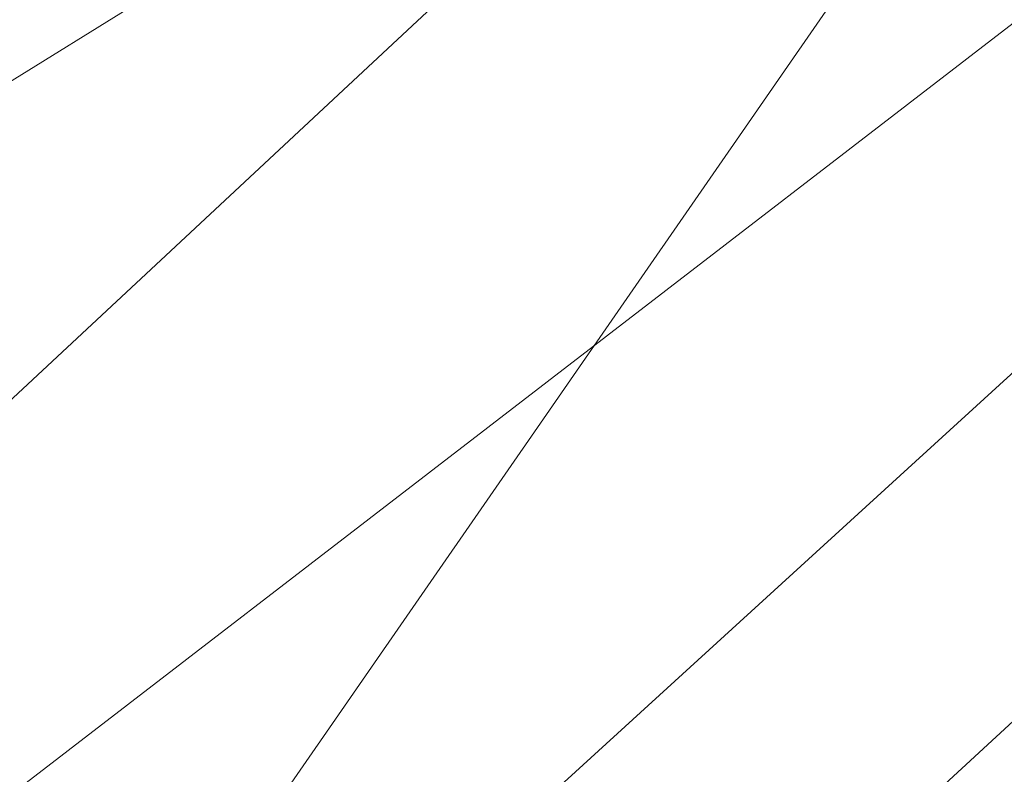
# Model space of a CAD drawing. Header units: metres. Extents: x 163628 to 167855, y 402678 to 405435.
# Tile 711 of 1056: x 165675.938 to 165676.814, y 404061.812 to 404062.484. Entities that reach past the tile are written whole.
import ezdxf

# ---------------------------------------------------------------- set-up
doc = ezdxf.new("R2010")
doc.units = ezdxf.units.M
for name, color, linetype, lineweight in [('X-CA190022.004-UO-BGT_Ondergrond$0$GE_314_WGDRijbaanLokaleweg_Vlak_GEM', 253, 'Continuous', 9), ('X-CA190022.004-UO-BGT_Ondergrond$0$GE_367_OWGBerm_groenvoorziening_grasenk_GEM', 253, 'Continuous', 9), ('X-CA190022.004-UO-DTM inmeting$0$B-WE-IE-TERREINAFSCHEIDING_NATUURLIJK_HAAG MET RASTER-G', 246, 'X-CA190022.004-UO-DTM inmeting$0$IE-TERREINAFSCHEIDING-NATUURLIJK-HAAGRASTER', 0), ('X-CA190022.004-UO-KAD_Percelen$0$B-WE-KG-GRENS_PERCEEL-GV', 150, 'Continuous', 9)]:
    doc.layers.add(name, color=color, linetype=linetype, lineweight=lineweight)
for name, color, linetype, lineweight, transparency in [('X-CA190022.004-UO-KL_Wenstracé_v0.3$0$N-WE-KL-TRACE_WENSTRACE-G 1.5m', 24, 'Continuous', 35, 0.6), ('X-CA190022.004-UO-KLIC$0$B-OI-KL-DATA_REGGEFIBER OPERATOR B.V._0000579733_VECT_19O042616-G', 42, 'X-CA190022.004-UO-KLIC$0$1-200 REGGEFIBER', 0, 0.25), ('X-CA190022.004-UO-KLIC$0$B-OI-KL-DATA_ZIGGO BV_0000546674_VECT_19O042616-G', 42, 'X-CA190022.004-UO-KLIC$0$1-200 ZIGGO', 0, 0.25), ('X-CA190022.004-UO-KLIC$0$B-WE-KL-ET_MS-G', 42, 'X-CA190022.004-UO-KLIC$0$1-200 MIDDENSPANNING', 0, 0.25), ('X-CA190022.004-UO-KLIC$0$B-WE-KL-GAS_LD-G', 42, 'X-CA190022.004-UO-KLIC$0$1-200 GASLEIDING LAGE DRUK', 0, 0.25)]:
    doc.layers.add(name, color=color, linetype=linetype, lineweight=lineweight, transparency=transparency)
doc.styles.add('X-CA190022.004-UO-KLIC$0$NLCS-ISO', font='NLCS-ISO.ttf')
doc.linetypes.add('X-CA190022.004-UO-DTM inmeting$0$IE-TERREINAFSCHEIDING-NATUURLIJK-HAAGRASTER', pattern='A,7,-1.5,[67,NLCS.SHX,S=0.75,R=45,X=0,Y=0],-1.5,7,-1.5,[67,NLCS.SHX,S=0.75,R=0,X=0,Y=0],-1.5', length=20)
doc.linetypes.add('X-CA190022.004-UO-KLIC$0$1-200 GASLEIDING LAGE DRUK', pattern='A,1.5,-0.6,["GAS LD",X-CA190022.004-UO-KLIC$0$NLCS-ISO,S=0.24,R=0,X=-0.5,Y=-0.12],-0.7', length=2.8)
doc.linetypes.add('X-CA190022.004-UO-KLIC$0$1-200 MIDDENSPANNING', pattern='A,1.5,-0.6,["MS",X-CA190022.004-UO-KLIC$0$NLCS-ISO,S=0.24,R=0,X=-0.5,Y=-0.12],-0.05', length=2.15)
doc.linetypes.add('X-CA190022.004-UO-KLIC$0$1-200 REGGEFIBER', pattern='A,1.5,-0.6,["REGGEFIBER",X-CA190022.004-UO-KLIC$0$NLCS-ISO,S=0.24,R=0,X=-0.5,Y=-0.12],-0.65', length=2.75)
doc.linetypes.add('X-CA190022.004-UO-KLIC$0$1-200 ZIGGO', pattern='A,1.5,-0.6,["ZIGGO",X-CA190022.004-UO-KLIC$0$NLCS-ISO,S=0.24,R=0,X=-0.5,Y=-0.12],-0.5', length=2.6)

msp = doc.modelspace()

# ---------------------------------------------------------------- linework, layer by layer
at = {"layer": 'X-CA190022.004-UO-BGT_Ondergrond$0$GE_314_WGDRijbaanLokaleweg_Vlak_GEM', "extrusion": (0, 0, -1)}
msp.add_arc((-165627.92041, 404108.72456), 72.11001, 211.3846885, 240.3008563, dxfattribs=at)
at = {"layer": 'X-CA190022.004-UO-BGT_Ondergrond$0$GE_314_WGDRijbaanLokaleweg_Vlak_GEM'}
msp.add_arc((165623.99905, 404115.44948), 75.77967, 311.0451111, 322.4973867, dxfattribs=at)
at = {"layer": 'X-CA190022.004-UO-BGT_Ondergrond$0$GE_367_OWGBerm_groenvoorziening_grasenk_GEM'}
msp.add_arc((165627.92041, 404108.72456), 72.11001, 299.6991437, 328.6153115, dxfattribs=at)
at = {"layer": 'X-CA190022.004-UO-BGT_Ondergrond$0$GE_367_OWGBerm_groenvoorziening_grasenk_GEM', "extrusion": (0, 0, -1)}
msp.add_arc((-165623.99905, 404115.44948), 75.77967, 217.5026133, 228.9548889, dxfattribs=at)
at = {"layer": 'X-CA190022.004-UO-DTM inmeting$0$B-WE-IE-TERREINAFSCHEIDING_NATUURLIJK_HAAG MET RASTER-G'}
msp.add_line((165676.207, 404062.602, 9.226), (165673.783, 404061.093, 9.268), dxfattribs=at)
at = {"layer": 'X-CA190022.004-UO-KAD_Percelen$0$B-WE-KG-GRENS_PERCEEL-GV', "flags": 128}
msp.add_lwpolyline([(165816.43, 404126.37), (165784.658, 404112.989), (165755.734, 404100.808), (165751.56, 404099.05), (165737.97, 404093.3), (165736.06, 404093.5), (165713.66, 404097), (165702.01, 404098.82), (165690.38, 404082.32), (165674.48, 404059.35), (165670.46, 404057.52), (165663.93, 404054.55), (165655.8, 404050.85), (165652.73, 404049.83), (165641.99, 404044.65), (165623.44, 404035.76)], dxfattribs=at)
msp.add_lwpolyline([(165690.38, 404082.32), (165674.91, 404093.63), (165667.64, 404098.95), (165667.976, 404099.472), (165665.788, 404100.713), (165660.103, 404103.938), (165653.44, 404091.26), (165661.73, 404073.54), (165664.14, 404068.15), (165664.04, 404068.11), (165664.56, 404066.96), (165665.39, 404067.33), (165665.79, 404066.43), (165666.36, 404066.69), (165669.47, 404059.75), (165670.46, 404057.52), (165674.48, 404059.35)], close=True, dxfattribs=at)
at = {"layer": 'X-CA190022.004-UO-KL_Wenstracé_v0.3$0$N-WE-KL-TRACE_WENSTRACE-G 1.5m', "lineweight": 18, "ltscale": 0.2, "const_width": 1.5}
msp.add_lwpolyline([(165576.11775, 404009.78617, 0.039739), (165596.16603, 404018.27493), (165667.34149, 404052.87532, 0.124118), (165678.24741, 404062.05122), (165690.19195, 404078.62901, -0.152208), (165708.4365, 404092.33628, -0.152208)], format="xyb", dxfattribs=at)
at = {"layer": 'X-CA190022.004-UO-KLIC$0$B-OI-KL-DATA_REGGEFIBER OPERATOR B.V._0000579733_VECT_19O042616-G', "flags": 128}
msp.add_lwpolyline([(165697.83333, 404092.16667), (165685.83333, 404075.16667), (165684.5, 404071.83333), (165683.5, 404070.5), (165681.5, 404067.5), (165679.16667, 404065.16667), (165674.16667, 404060.5)], dxfattribs=at)
at = {"layer": 'X-CA190022.004-UO-KLIC$0$B-OI-KL-DATA_ZIGGO BV_0000546674_VECT_19O042616-G', "flags": 128}
msp.add_lwpolyline([(165690.16667, 404077.83333), (165689.5, 404077.83333), (165688.16667, 404076.16667), (165682.5, 404067.83333), (165680.83333, 404065.83333), (165673.16667, 404058.83333)], dxfattribs=at)
at = {"layer": 'X-CA190022.004-UO-KLIC$0$B-WE-KL-ET_MS-G', "linetype": 'X-CA190022.004-UO-KLIC$0$1-200 MIDDENSPANNING'}
msp.add_lwpolyline([(165679.785, 404064.601), (165676.334, 404061.409), (165675.356, 404060.59), (165674.331, 404059.762), (165673.259, 404058.924), (165672.139, 404058.076), (165670.972, 404057.217), (165669.758, 404056.349), (165668.496, 404055.471), (165667.187, 404054.582), (165666.969, 404054.436), (165666.545, 404054.152), (165665.351, 404053.379), (165664.98, 404053.147), (165664.623, 404052.928), (165664.279, 404052.722), (165663.037, 404052.026), (165662.761, 404051.885), (165662.491, 404051.746), (165658.095, 404049.492), (165656.49, 404048.669)], dxfattribs=at)
at = {"layer": 'X-CA190022.004-UO-KLIC$0$B-WE-KL-GAS_LD-G'}
msp.add_lwpolyline([(165697.146, 404089.539), (165683.025, 404068.861), (165677.251, 404062.812), (165673.556, 404059.966), (165666.98, 404056.788), (165664.279, 404055.482), (165665.832, 404052.262), (165655.977, 404047.389), (165638.98, 404039.176), (165634.742, 404037.128), (165634.026, 404036.782), (165621.458, 404030.709), (165620.449, 404030.221), (165619.207, 404029.621), (165618.847, 404029.447)], dxfattribs=at)

doc.saveas('drawing.dxf')
